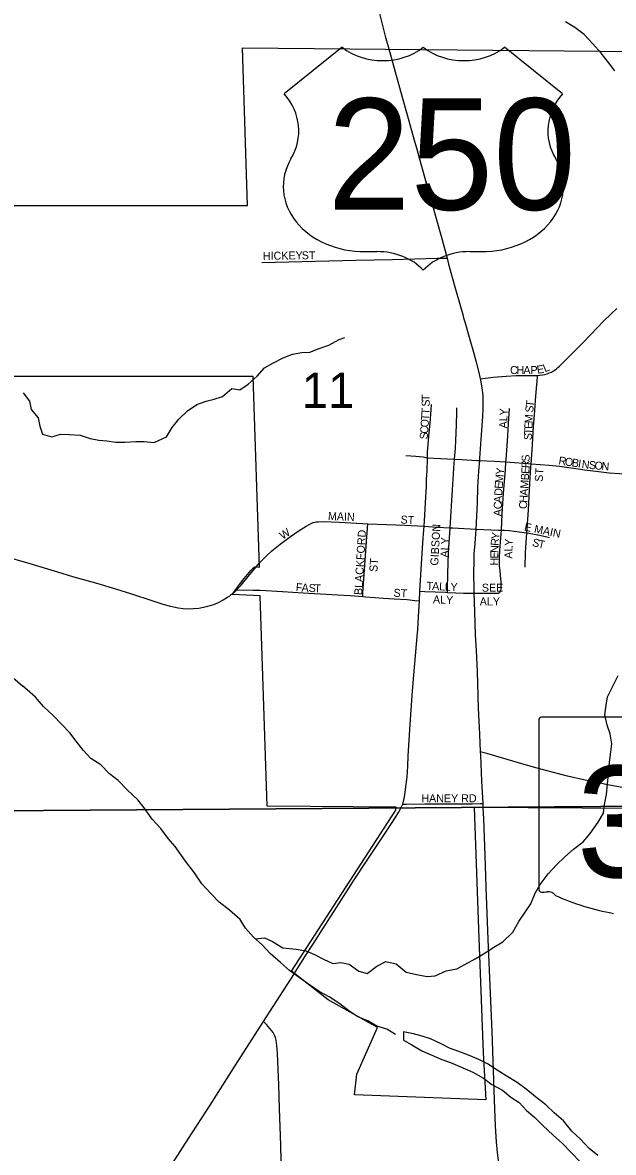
# Model space of a CAD drawing. Extents: x 1874609 to 2204689, y 815661 to 1281160.
# Drawn here: x 2003038 to 2006732, y 1076369 to 1083428 of the extents above; entities that cross this region are included whole.
import ezdxf

# ---------------------------------------------------------------- set-up
doc = ezdxf.new("R2010")
doc.units = 0
for name, color, linetype in [('GM_X_City_Street', 7, 'Continuous'), ('GM_X_City_Street_Text', 7, 'Continuous'), ('GM_X_Corporation', 7, 'Continuous'), ('GM_X_County_Road', 7, 'Continuous'), ('GM_X_Minor_Lake', 7, 'Continuous'), ('GM_X_Minor_River', 7, 'Continuous'), ('GM_X_Section', 7, 'Continuous'), ('GM_X_Section_Text', 7, 'Continuous'), ('GM_X_State_Route', 7, 'Continuous'), ('GM_X_State_Shield', 7, 'Continuous'), ('GM_X_Township_Road', 7, 'Continuous'), ('GM_X_US_Location', 7, 'Continuous'), ('GM_X_US_Route', 7, 'Continuous'), ('GM_X_US_Shield', 7, 'Continuous')]:
    doc.layers.add(name, color=color, linetype=linetype)

msp = doc.modelspace()

# ---------------------------------------------------------------- linework, layer by layer
at = {"layer": 'GM_X_City_Street'}
for points in [[(2004533.2, 1081929.3), (2005122.5, 1081943.9), (2005351.8, 1081947.8), (2005629.8, 1081955.5), (2005662.6, 1081955.6), (2005691.7, 1081955.6)], [(2006257.4, 1081223.7), (2006272.1, 1081224.4), (2006287.7, 1081226.2), (2006302.6, 1081229.2), (2006317, 1081233.5), (2006330.9, 1081238.8), (2006344.1, 1081244.7), (2006356.4, 1081251.1), (2006367.8, 1081258.1), (2006376.9, 1081265), (2006385.4, 1081272.4), (2006395.7, 1081282), (2006407, 1081292.9), (2006441.5, 1081327.6), (2006476.6, 1081361.8), (2006534.8, 1081420), (2006591.6, 1081479), (2006670.7, 1081562.2), (2006717.4, 1081608.5), (2006754.1, 1081641.5)], [(2005899.2, 1081201.5), (2005932.7, 1081206.3), (2005980.8, 1081213.3), (2006061.2, 1081219.7), (2006126, 1081222), (2006174.7, 1081222.7), (2006207.3, 1081223.2), (2006240, 1081223.4), (2006256.2, 1081223.6), (2006257.4, 1081223.7)], [(2006217.4, 1080672.1), (2006223.6, 1080757), (2006232.9, 1080904.8), (2006239.9, 1081002.7), (2006245.2, 1081067.9), (2006253.8, 1081165.8), (2006254.8, 1081182.1), (2006257.4, 1081223.7)], [(2005570.3, 1080709.4), (2005570.3, 1080745), (2005573.3, 1080792.7), (2005577.6, 1080843.1), (2005586.2, 1080925.4), (2005593.5, 1081008.4), (2005594.9, 1081041.7)], [(2005739.2, 1080700.3), (2005743.8, 1080766.7), (2005746.7, 1080817.7), (2005750.2, 1080913.7), (2005752.6, 1080995), (2005753.4, 1081020)], [(2006060.1, 1080682.8), (2006061.1, 1080698.7), (2006069.3, 1080811.7), (2006075, 1080921.4), (2006082.3, 1081016.3)], [(2005433.6, 1080722.7), (2005496, 1080718.1), (2005542.5, 1080714), (2005570.3, 1080709.4)], [(2005712, 1080272.2), (2005726.4, 1080509.5), (2005729.9, 1080575.3), (2005737.3, 1080675.1), (2005739.2, 1080700.3)], [(2005894.3, 1080691.7), (2005988.1, 1080687), (2006060.1, 1080682.8)], [(2006031.7, 1080256.8), (2006035.8, 1080357.8), (2006044.6, 1080487.7), (2006056.8, 1080633.8), (2006060.1, 1080682.8)], [(2006060.1, 1080682.8), (2006085, 1080681.3), (2006199.6, 1080673.5), (2006217.4, 1080672.1)], [(2006190.6, 1080240.2), (2006200, 1080381.6), (2006209.2, 1080551), (2006216, 1080650.6), (2006217.4, 1080672.1)], [(2006217.4, 1080672.1), (2006330.4, 1080663.2), (2006395.4, 1080656.6), (2006525.2, 1080637.7), (2006551.5, 1080634.1)], [(2006551.5, 1080634.1), (2006639.3, 1080622.2), (2006704.8, 1080615.4), (2006770.5, 1080611.6), (2006869, 1080609.6), (2006984.2, 1080608.7), (2007147.5, 1080610.7), (2007160.8, 1080610.8)], [(2004517.6, 1080050.1), (2004560, 1080094.8), (2004596.4, 1080128), (2004647.5, 1080169.5), (2004713.9, 1080217.3), (2004768, 1080254.4), (2004810.1, 1080280.7), (2004839, 1080297.1), (2004854.2, 1080304.5), (2004865.9, 1080307.4), (2004874.6, 1080309), (2004885.3, 1080309.3), (2004919.4, 1080310.4), (2005018.3, 1080306), (2005166.3, 1080298.5), (2005195.6, 1080297.2)], [(2005164.6, 1079841.7), (2005166.1, 1079862.7), (2005186, 1080156.1), (2005195.6, 1080297.2)], [(2005195.6, 1080297.2), (2005314.4, 1080291.9), (2005427.9, 1080287.7), (2005548.5, 1080280.7)], [(2005548.5, 1080280.7), (2005629.6, 1080275.7), (2005712, 1080272.2)], [(2005695.3, 1079867.9), (2005695.4, 1079886.7), (2005696.2, 1079984.9), (2005701.7, 1080115.1), (2005712, 1080272.2)], [(2005712, 1080272.2), (2005728.3, 1080271.3), (2005870.8, 1080263.3)], [(2005870.8, 1080263.3), (2006012.7, 1080257), (2006031.7, 1080256.8)], [(2006013.8, 1079863.5), (2006018.3, 1079866.1), (2006020.6, 1079868.3), (2006022.5, 1079870.2), (2006024.1, 1079872.3), (2006026.3, 1079876.5), (2006027.7, 1079880.3), (2006029.4, 1079887.9), (2006030.6, 1079904.3), (2006030.6, 1079920.5), (2006029.4, 1079936.7), (2006028, 1079952.7), (2006022.9, 1080000.6), (2006020.4, 1080032.8), (2006019.8, 1080049.2), (2006019.7, 1080082), (2006021.5, 1080131.5), (2006025.5, 1080180.9), (2006031.7, 1080256.8)], [(2006031.7, 1080256.8), (2006049.5, 1080256.6), (2006080.1, 1080254.5), (2006111.8, 1080250.8), (2006190.6, 1080240.2)], [(2006179.2, 1080025.6), (2006182.9, 1080118.1), (2006190.6, 1080240.2)], [(2006190.6, 1080240.2), (2006271.1, 1080224.4), (2006333.3, 1080211.1)], [(2004523.8, 1079881), (2004662.3, 1079873.1), (2004792.6, 1079865), (2004971.5, 1079854), (2005085.3, 1079847.8), (2005164.6, 1079841.7)], [(2005164.6, 1079841.7), (2005182, 1079840.4), (2005295.3, 1079832.5), (2005360.5, 1079828.5), (2005442, 1079822.8), (2005490.8, 1079817.8), (2005519.1, 1079814.9)], [(2005522.7, 1079875), (2005552.1, 1079873.8), (2005681.5, 1079868.5), (2005695.3, 1079867.9)], [(2005695.3, 1079867.9), (2005746.2, 1079865.2), (2005794.8, 1079863.6), (2005827.2, 1079863), (2005859.3, 1079862.3)], [(2005859.3, 1079862.3), (2005941, 1079862.6), (2005992.4, 1079862.7), (2006013.8, 1079863.5)], [(2005414.5, 1078545.2), (2005436.2, 1078545.4), (2005552.9, 1078546.4), (2005733.6, 1078547.2), (2005848.6, 1078547.4), (2005898.2, 1078548), (2005915.2, 1078548.2)]]:
    msp.add_lwpolyline(points, dxfattribs=at)
at = {"layer": 'GM_X_Corporation'}
for points in [[(2002393.7, 1082284.7), (2004445.1, 1082284.7), (2004413.2, 1083269.1), (2007096.7, 1083245.7)], [(2007212, 1078515), (2005861.7, 1078523.8), (2005888.1, 1077764.8), (2005916.8, 1076991.6), (2005934.6, 1076697.5), (2005113.2, 1076727.8), (2005126.8, 1076857.1), (2005257.4, 1077150.4), (2004947.8, 1077322), (2004719.2, 1077500.5), (2005371.1, 1078507.3), (2005373.1, 1078527), (2004566.7, 1078532.3), (2004524.1, 1079846.5), (2004347.8, 1079854.3), (2004412, 1079941.8), (2004465.6, 1080004.7), (2004487.5, 1080026.8), (2004518.3, 1080025.2), (2004479.7, 1081216.7), (2002422.7, 1081216.7)]]:
    msp.add_lwpolyline(points, dxfattribs=at)
at = {"layer": 'GM_X_County_Road'}
for points in [[(2002910.8, 1080097.9), (2003084.1, 1080047.9), (2003256.8, 1079996), (2003351.1, 1079967.9), (2003508.6, 1079922.7), (2003619, 1079890.8), (2003713.1, 1079861.4), (2003853.1, 1079814.3), (2003915.3, 1079794.3), (2003962.7, 1079781.9), (2004010.5, 1079772.2), (2004042.6, 1079768.1), (2004075, 1079766.2), (2004107.4, 1079766.8), (2004139.6, 1079770.1), (2004187.4, 1079779.3), (2004218.8, 1079787.6), (2004234.1, 1079792.5), (2004263.6, 1079805.1), (2004292.1, 1079820.7), (2004319.7, 1079837.7), (2004332.9, 1079846.8), (2004343.1, 1079854.7)], [(2004378, 1079884.9), (2004381.9, 1079889.1), (2004404.3, 1079912.9), (2004457.4, 1079976.6), (2004510.4, 1080041.9), (2004517.6, 1080050.1)], [(2004343.1, 1079854.7), (2004353.9, 1079862), (2004365.3, 1079871.4), (2004378, 1079884.9)]]:
    msp.add_lwpolyline(points, dxfattribs=at)
at = {"layer": 'GM_X_Minor_Lake'}
msp.add_lwpolyline([(2006634, 1076350.5), (2006580.1, 1076393), (2006526.4, 1076451.5), (2006472.5, 1076502), (2006420.8, 1076566.6), (2006361, 1076617.1), (2006309.1, 1076665.6), (2006255.2, 1076708.1), (2006187.4, 1076764.7), (2006129.5, 1076805.2), (2006061.7, 1076847.8), (2006005.7, 1076882.3), (2005943.8, 1076922.8), (2005889.9, 1076949.3), (2005825.9, 1076975.8), (2005765.9, 1077000.2), (2005708, 1077020.7), (2005654, 1077047.1), (2005588, 1077077.7), (2005536, 1077096.1), (2005482, 1077110.4), (2005420, 1077122.9), (2005419.7, 1077070.7), (2005471.6, 1077040.3), (2005533.6, 1077003.8), (2005593.5, 1076979.3), (2005659.5, 1076948.8), (2005713.5, 1076930.3), (2005771.5, 1076905.9), (2005853.4, 1076871.2), (2005919.3, 1076832.7), (2005971.2, 1076794.2), (2006039.1, 1076757.7), (2006091, 1076715.2), (2006142.9, 1076680.7), (2006188.7, 1076630.3), (2006240.6, 1076587.8), (2006290.4, 1076537.3), (2006356.2, 1076476.7), (2006414, 1076424.1), (2006465.8, 1076371.6), (2006525.6, 1076309)], dxfattribs=at)
at = {"layer": 'GM_X_Minor_River'}
for points in [[(2006741.7, 1083127.2), (2006701.9, 1083177.6), (2006656.2, 1083236.1), (2006602.4, 1083294.7), (2006548.6, 1083353.2), (2006490.7, 1083397.7), (2006432.8, 1083432.2)], [(2003042.8, 1081113.9), (2003080.6, 1081063.5), (2003092.4, 1081011.3), (2003136.2, 1080958.8), (2003145.9, 1080906.5), (2003163.7, 1080856.2), (2003221.7, 1080839.8), (2003275.9, 1080855.5), (2003330, 1080855.2), (2003398.1, 1080850.7), (2003460.1, 1080830.3), (2003514.1, 1080817.9), (2003564.2, 1080815.5), (2003620.2, 1080807.2), (2003678.3, 1080806.8), (2003746.5, 1080810.3), (2003798.5, 1080810), (2003860.6, 1080803.6), (2003938.9, 1080839.2), (2003973.3, 1080897.2), (2004015.6, 1080949.1), (2004070, 1081002.9), (2004128.3, 1081042.7), (2004186.5, 1081062.4), (2004236.7, 1081076.1), (2004288.9, 1081091.8), (2004347.2, 1081141.6), (2004397.3, 1081133.3), (2004449.5, 1081169.1), (2004503.9, 1081218.9), (2004550.2, 1081270.8), (2004602.5, 1081300.6), (2004666.8, 1081334.3), (2004725, 1081356), (2004783.2, 1081367.6), (2004833.3, 1081369.3), (2004891.5, 1081391), (2004953.7, 1081412.7), (2005018, 1081448.4), (2005052.1, 1081460.2)], [(2002836, 1079457.3), (2003039.2, 1079281.6)], [(2004495.3, 1077702.5), (2004549.6, 1077710.5), (2004601.5, 1077686.1), (2004665.4, 1077647.5), (2004747.5, 1077639), (2004809.6, 1077628.5), (2004863.6, 1077606.1), (2004919.5, 1077575.6), (2004977.5, 1077549.2), (2005027.6, 1077554.9), (2005079.6, 1077544.5), (2005139.5, 1077502), (2005191.5, 1077487.6), (2005251.9, 1077533.4), (2005310.1, 1077561.1), (2005374.1, 1077546.6), (2005436, 1077496.1), (2005500, 1077481.6), (2005568.1, 1077467.1), (2005618.2, 1077472.8), (2005686.4, 1077502.5), (2005752.6, 1077516.1), (2005802.9, 1077543.9), (2005867.1, 1077577.6), (2005929.5, 1077615.3), (2005983.7, 1077651.1), (2006040, 1077684.8), (2006102.4, 1077744.6), (2006140.8, 1077812.6), (2006181.2, 1077870.6), (2006215.5, 1077922.5), (2006241.9, 1077988.6), (2006274.3, 1078042.6), (2006324.7, 1078110.4), (2006377.1, 1078166.3), (2006427.5, 1078216.2), (2006481.8, 1078264), (2006542.1, 1078309.8), (2006586.5, 1078361.6), (2006636.9, 1078431.6), (2006669.3, 1078489.6), (2006675.6, 1078543.7), (2006687.9, 1078605.8), (2006694.3, 1078672), (2006700.6, 1078730.2), (2006707, 1078806.4), (2006715.4, 1078872.6), (2006721.7, 1078922.7), (2006712, 1078985), (2006692.2, 1079039.3), (2006678.5, 1079103.6), (2006686.9, 1079163.8), (2006695.2, 1079215.9), (2006727.6, 1079281.9), (2006762, 1079347.9)], [(2005369.8, 1077105.1), (2005315.9, 1077139.6), (2005251.9, 1077158.1), (2005196, 1077190.6), (2005134, 1077217), (2005078.1, 1077253.5), (2005022.2, 1077298), (2004954.3, 1077340.6), (2004892.4, 1077375.1), (2004826.5, 1077419.7), (2004774.6, 1077456.2), (2004706.8, 1077504.8), (2004650.9, 1077555.3), (2004585.1, 1077611.9), (2004535.3, 1077666.4), (2004481.5, 1077714.9), (2004431.7, 1077769.4), (2004397.9, 1077823.8), (2004332.1, 1077882.5), (2004266.3, 1077933.1), (2004216.4, 1077985.6), (2004158.7, 1078048.1), (2004113, 1078116.7), (2004057.2, 1078189.3), (2003991.6, 1078280), (2003947.8, 1078330.5), (2003902, 1078393), (2003848.3, 1078451.5), (2003798.5, 1078522.1), (2003758.7, 1078572.5), (2003691, 1078635.2), (2003635.2, 1078693.7), (2003581.3, 1078734.2), (2003527.5, 1078790.8), (2003465.6, 1078829.3), (2003417.8, 1078881.8), (2003374, 1078938.2), (2003334.2, 1078990.7), (2003230.6, 1079095.7), (2003168.8, 1079154.3), (2003119, 1079212.8), (2003067.2, 1079259.3), (2003039.2, 1079281.6)]]:
    msp.add_lwpolyline(points, dxfattribs=at)
at = {"layer": 'GM_X_Section'}
for points in [[(2002011.3, 1083917.7), (2007118.2, 1083854.4), (2007235.6, 1078533.6), (2002007.1, 1078496.7)], [(2007235.6, 1078533.6), (2007385.1, 1073128.9), (2002074.9, 1073163.8), (2002007.1, 1078496.7)]]:
    msp.add_lwpolyline(points, close=True, dxfattribs=at)
at = {"layer": 'GM_X_State_Route'}
for points in [[(2005407.6, 1078528), (2005414.5, 1078545.2), (2005418, 1078554.1), (2005424.1, 1078579.3), (2005428.2, 1078604), (2005430.6, 1078619.9), (2005436.6, 1078667.9), (2005438.9, 1078683.9), (2005442.7, 1078716.2), (2005447.2, 1078781.5), (2005449.6, 1078846.4), (2005461.5, 1079041.5), (2005476.7, 1079253.2), (2005484.1, 1079350.6), (2005500.2, 1079544.6), (2005504, 1079593.1), (2005508.8, 1079636.7), (2005513.2, 1079717.4), (2005519.1, 1079814.9), (2005522.7, 1079875), (2005536.5, 1080113), (2005542.9, 1080207.3), (2005548.5, 1080280.7), (2005553.9, 1080351.2), (2005559.4, 1080464.2), (2005562.4, 1080528.8), (2005563.9, 1080577.3), (2005567.1, 1080625.5), (2005570.3, 1080709.4), (2005651.9, 1080705), (2005739.2, 1080700.3), (2005783.9, 1080698.7), (2005877, 1080692.8), (2005894.3, 1080691.7)], [(2007211.3, 1078575.5), (2007010.9, 1078607.8), (2006893.2, 1078629.7), (2006684.1, 1078668.7), (2006658.5, 1078674.1), (2006556.1, 1078695.4), (2006444.3, 1078720.5), (2006349.1, 1078743.7), (2006254.2, 1078769.4), (2006159.9, 1078797), (2005940.1, 1078860.7), (2005899.3, 1078870.8)], [(2004896.3, 1077736.9), (2004999.7, 1077899.1), (2005106.9, 1078065.5), (2005188.5, 1078189.4), (2005280.3, 1078326.3), (2005353.6, 1078436), (2005388.8, 1078491.8), (2005407.6, 1078528)], [(2004737.1, 1077486.9), (2004742.6, 1077495.7), (2004812.8, 1077607.6), (2004875.6, 1077704.3), (2004896.3, 1077736.9)], [(2004134.1, 1076546.4), (2004210.4, 1076664.5), (2004369.9, 1076913.2), (2004545.3, 1077188), (2004581.8, 1077245.1), (2004737.1, 1077486.9)], [(2003909, 1076195.3), (2004023.9, 1076374.8), (2004094.6, 1076485.3), (2004134.1, 1076546.4)]]:
    msp.add_lwpolyline(points, dxfattribs=at)
at = {"layer": 'GM_X_State_Shield'}
for p, q in [((2006265.6, 1079070.5), (2006265.6, 1078013.8)), ((2006792.4, 1079088.6), (2006282.8, 1079088.6))]:
    msp.add_line(p, q, dxfattribs=at)
for centre, major_axis, start_param, end_param in [((2006285.6, 1079072.7), (20.2, 0), 1.712693, 3.28349), ((2006285.8, 1078011.5), (20.3, 0), 3.00124, 4.508301), ((2006288.8, 1078119.6), (155.2, 0), 4.665946, 4.897461), ((2006320.6, 1077952.9), (56, 0), 0.519207, 1.627899), ((2007027.2, 1078902.2), (1332.7, 0), 4.195997, 4.488961)]:
    msp.add_ellipse(centre, major_axis=major_axis, ratio=0.8, start_param=start_param, end_param=end_param, dxfattribs=at)
at = {"layer": 'GM_X_Township_Road'}
for points in [[(2004378, 1079884.9), (2004480.6, 1079882.1), (2004523.8, 1079881)], [(2004666.9, 1075826.4), (2004666.3, 1075839.6), (2004663.3, 1075954.4), (2004657.3, 1076216.9), (2004651.9, 1076413.8), (2004644.6, 1076643.5), (2004639.5, 1076791.1), (2004636.2, 1076889.4), (2004632.2, 1076987.9), (2004628, 1077037.2), (2004622.8, 1077070.1), (2004618.6, 1077086.4), (2004612.6, 1077102.3), (2004604.5, 1077117.3), (2004594.7, 1077131), (2004562.2, 1077168.5), (2004545.3, 1077188)]]:
    msp.add_lwpolyline(points, dxfattribs=at)
at = {"layer": 'GM_X_US_Route'}
for points in [[(2005248.1, 1083569), (2005305.4, 1083343.2), (2005327.9, 1083264.2)], [(2005327.9, 1083264.2), (2005368.2, 1083119.9), (2005411.7, 1082961.8), (2005442.7, 1082851.3), (2005487.1, 1082694.1)], [(2005487.1, 1082694.1), (2005500.6, 1082646.2), (2005518.4, 1082583.1), (2005553.2, 1082456.7), (2005623.7, 1082203.9), (2005654.6, 1082093.4), (2005691.7, 1081955.6), (2005701.4, 1081919.5), (2005741.5, 1081777.6), (2005772.6, 1081667.7), (2005789.7, 1081604.8), (2005795.3, 1081584)], [(2005795.3, 1081584), (2005802.4, 1081557.5), (2005833.7, 1081447.1), (2005856.5, 1081368.4), (2005873.9, 1081305.4), (2005890.2, 1081242.2), (2005899.2, 1081201.5), (2005900.8, 1081194.4), (2005909.2, 1081146.2), (2005914.5, 1081097.7), (2005916.1, 1081065.2), (2005915.6, 1081016.4), (2005912.6, 1080967.5), (2005904.4, 1080853.1), (2005895.5, 1080706), (2005894.3, 1080691.7)], [(2005894.3, 1080691.7), (2005889.2, 1080624.3), (2005882.5, 1080526.1), (2005879.4, 1080427.7), (2005870.8, 1080263.3), (2005865.2, 1080173.7), (2005860.3, 1080108.3), (2005858.5, 1080059.2), (2005858.1, 1079993.6), (2005859, 1079886.3), (2005859.3, 1079862.3), (2005863, 1079748.8), (2005868.5, 1079602.3), (2005873.1, 1079504.5), (2005879.4, 1079374), (2005887.3, 1079145.2), (2005894.2, 1078981.7), (2005899.3, 1078870.8)], [(2005899.3, 1078870.8), (2005900.2, 1078850.8), (2005908.2, 1078687.6), (2005915.2, 1078548.2), (2005916.5, 1078522.8)], [(2005916.5, 1078522.8), (2005919.2, 1078453.7), (2005927.3, 1078224.1), (2005934.7, 1078027.1), (2005947.5, 1077698.8), (2005971.6, 1077124.6), (2005985.8, 1076697.5)], [(2005985.8, 1076697.5), (2005992.3, 1076533.3), (2005998.2, 1076434.2), (2006004.8, 1076368.3), (2006012.4, 1076319.1), (2006025.6, 1076254.1), (2006037.9, 1076205.9), (2006052.6, 1076158.3), (2006075.2, 1076096.1), (2006112.8, 1076004.2), (2006194.4, 1075818.9)]]:
    msp.add_lwpolyline(points, dxfattribs=at)
at = {"layer": 'GM_X_US_Shield'}
for p, q in [((2005035.9, 1083273.3), (2004673.4, 1082983.3)), ((2006413.6, 1082983.3), (2006051, 1083273.3)), ((2005180.9, 1081997.1), (2005253.4, 1081997.1)), ((2005833.5, 1081997.1), (2005906, 1081997.1))]:
    msp.add_line(p, q, dxfattribs=at)
for centre, major_axis, start_param, end_param in [((2005289.7, 1083480.5), (-362.5, 0), 0.795399, 2.346194), ((2005797.3, 1083480.5), (-362.5, 0), 0.795399, 2.346194), ((2004257.6, 1082750.4), (507.6, 0), 5.838949, 6.894067), ((2006829.4, 1082750.4), (-507.6, 0), 5.672304, 6.727422), ((2005175.3, 1082403.2), (507.6, 0), 2.702327, 4.723529), ((2005911.7, 1082403.2), (-507.6, 0), 1.559657, 3.580859), ((2005253.4, 1081707.1), (-362.5, 0), 3.785094, 4.712389), ((2005833.5, 1081707.1), (-362.5, 0), 4.712389, 5.639684)]:
    msp.add_ellipse(centre, major_axis=major_axis, ratio=0.8, start_param=start_param, end_param=end_param, dxfattribs=at)

# ---------------------------------------------------------------- texts
at = {"layer": 'GM_X_City_Street_Text'}
for s, rotation, p in [('HICKEY', 1.1053, (2004541, 1081944.6)), ('ST', 0.00001, (2004783.2, 1081949)), ('C', 0.21855, (2006085.6, 1081231.8)), ('H', 0.1967, (2006125.2, 1081232)), ('A', 0.19538, (2006169.2, 1081232.1)), ('P', 0.21545, (2006213.2, 1081232.3)), ('E', 9.657, (2006257.4, 1081233.2)), ('L', 22.01292, (2006303.4, 1081242.3)), ('T', 89.99561, (2005583.4, 1081063.7)), ('S', 89.87661, (2005583.3, 1081028.4)), ('S', 84.56937, (2006229.7, 1080988.9)), ('T', 82.55975, (2006233, 1081023.4)), ('T', 85.93967, (2005578.6, 1080941.2)), ('T', 87.06235, (2005581.1, 1080977.4)), ('L', 87.58106, (2006068.1, 1080935.9)), ('Y', 87.27732, (2006069.6, 1080971)), ('M', 87.23946, (2006226.5, 1080923.6)), ('C', 85.94033, (2005572.7, 1080857.8)), ('O', 85.95608, (2005575.5, 1080897.3)), ('A', 88.97267, (2006067.4, 1080892.2)), ('T', 87.2399, (2006223.1, 1080853.2)), ('E', 87.2399, (2006224.8, 1080888.4)), ('S', 85.9533, (2005570.2, 1080822.7)), ('S', 87.2399, (2006221.4, 1080818.1)), ('S', 89.95145, (2006208.1, 1080684.9)), ('R', 88.88937, (2006207.4, 1080644.2)), ('R', 351.07472, (2006386.3, 1080668.5)), ('O', 351.04612, (2006425.4, 1080662.4)), ('B', 351.07216, (2006468.9, 1080655.5)), ('I', 351.04782, (2006508, 1080649.4)), ('N', 352.94309, (2006531.5, 1080645.7)), ('S', 354.8778, (2006577, 1080640.1)), ('O', 354.94725, (2006612.1, 1080637)), ('N', 354.94725, (2006655.9, 1080633.1)), ('M', 85.36797, (2006041.5, 1080548.6)), ('Y', 85.37028, (2006045.8, 1080601.2)), ('B', 86.20651, (2006202.5, 1080567.1)), ('E', 86.55079, (2006205.2, 1080606.9)), ('ST', 86.42535, (2006289.6, 1080557.7)), ('E', 85.43152, (2006038.7, 1080513.5)), ('M', 86.20959, (2006199, 1080514.4)), ('A', 88.24759, (2006034.7, 1080426.3)), ('D', 86.58862, (2006036.1, 1080469.9)), ('H', 86.19817, (2006193.2, 1080426.6)), ('A', 86.19817, (2006196.1, 1080470.5)), ('A', 88.24012, (2006032.2, 1080342.7)), ('C', 88.22677, (2006033.5, 1080386.7)), ('C', 86.20853, (2006190.6, 1080387.1)), ('MAIN', 357.56474, (2004946.4, 1080321)), ('ST', 356.41176, (2005399.8, 1080299)), ('W', 32.47183, (2004663.7, 1080196.4)), ('BLACKFORD', 86.59315, (2005161, 1079850.1)), ('GIBSON', 86.69797, (2005636.2, 1080034.2)), ('E MAIN', 348.46924, (2006171.3, 1080254.8)), ('ALY', 88.02233, (2005700.1, 1080085.1)), ('R', 85.96456, (2006014.2, 1080157.3)), ('Y', 83.08646, (2006016.9, 1080196.2)), ('Y', 86.11684, (2006101.1, 1080156.7)), ('S', 343.28898, (2006220.1, 1080159.7)), ('T', 347.97305, (2006258.1, 1080148.4)), ('E', 88.21258, (2006011.7, 1080078.7)), ('N', 88.21035, (2006012.8, 1080113.9)), ('A', 89.94534, (2006100.6, 1080078.4)), ('L', 89.235, (2006100.6, 1080122.3)), ('ST', 86.41856, (2005255.6, 1079994.4)), ('H', 88.20735, (2006010.4, 1080034.7)), ('F', 355.02079, (2004744.5, 1079876.6)), ('A', 356.71069, (2004781.1, 1079873.4)), ('S', 357.55448, (2004825.9, 1079870.9)), ('T', 357.5863, (2004861.1, 1079869.4)), ('T', 357.32177, (2005562.4, 1079884.8)), ('A', 357.3106, (2005597.6, 1079883.2)), ('L', 357.32783, (2005641.5, 1079881.1)), ('L', 357.32177, (2005676.7, 1079879.4)), ('Y', 357.88739, (2005712.4, 1079877.8)), ('SEE', 0.00001, (2005909.6, 1079872.2)), ('ST', 356.41219, (2005355.8, 1079841.4)), ('ALY', 358.02623, (2005603.3, 1079799.5)), ('ALY', 0.00001, (2005896.4, 1079786.2)), ('HANEY RD', 0.00001, (2005531.2, 1078556.5))]:
    msp.add_text(s, height=50, rotation=rotation, dxfattribs=at).set_placement(p)
at = {"layer": 'GM_X_Section_Text'}
msp.add_text('11', height=221, rotation=0.00001, dxfattribs=at).set_placement((2004783.2, 1081020.3))
at = {"layer": 'GM_X_State_Shield'}
msp.add_text('302', height=696.1, dxfattribs=at).set_placement((2006501.9, 1078088.3))
at = {"layer": 'GM_X_US_Location'}
for s in ['/', '0']:
    msp.add_text(s, height=1, dxfattribs=at).set_placement((2005544, 1082605.7))
msp.add_text('250', height=1, rotation=0.00001, dxfattribs=at).set_placement((2005236.4, 1082398.7))
at = {"layer": 'GM_X_US_Shield'}
msp.add_text('250', height=696.1, dxfattribs=at).set_placement((2004945.1, 1082258.2))

doc.saveas('drawing.dxf')
